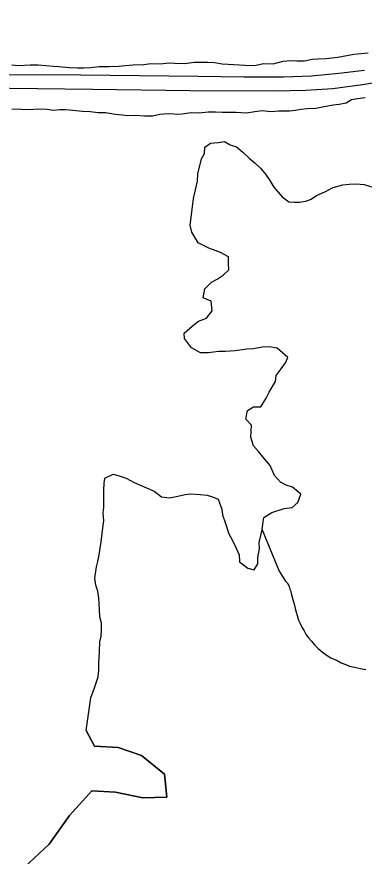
# Model space of a CAD drawing. Extents: x -10.1 to 68, y -9.5 to 29.2.
# Drawn here: x 6.087 to 6.404, y 18.651 to 19.416 of the extents above; entities that cross this region are included whole.
import ezdxf

# ---------------------------------------------------------------- set-up
doc = ezdxf.new("R2010")
doc.units = 0
for name, color, linetype in [('GM_X_Major_Lake', 7, 'Continuous'), ('GM_X_Major_River', 7, 'Continuous'), ('GM_X_Minor_River', 7, 'Continuous'), ('GM_X_US_Route', 7, 'Continuous')]:
    doc.layers.add(name, color=color, linetype=linetype)

msp = doc.modelspace()

# ---------------------------------------------------------------- linework, layer by layer
at = {"layer": 'GM_X_Major_Lake'}
for points in [[(6.28017, 19.37295), (6.30066, 19.37183), (6.3056, 19.37222), (6.31242, 19.37375), (6.32115, 19.37338), (6.33026, 19.37567), (6.33709, 19.37644), (6.34278, 19.37607), (6.34999, 19.37607), (6.35681, 19.3776), (6.36213, 19.37799), (6.36934, 19.37838), (6.38034, 19.37953), (6.39476, 19.38221), (6.40804, 19.38337)], [(6.08288, 19.37232), (6.08895, 19.37195), (6.09958, 19.37234), (6.10679, 19.37235), (6.12082, 19.37123), (6.12576, 19.37086), (6.13524, 19.37011), (6.14283, 19.36974), (6.14852, 19.36975), (6.15497, 19.37013), (6.16256, 19.3709), (6.17167, 19.37091), (6.18001, 19.3713), (6.19329, 19.37246), (6.20316, 19.37285), (6.20961, 19.37362), (6.2153, 19.37325), (6.22099, 19.37363), (6.2263, 19.3744), (6.23123, 19.37403), (6.24072, 19.37366), (6.24907, 19.37481), (6.26159, 19.37483), (6.26766, 19.37445), (6.27486, 19.37332), (6.28017, 19.37295)], [(6.40537, 19.34234), (6.39816, 19.34157), (6.39285, 19.34042), (6.38792, 19.33737), (6.38147, 19.33623), (6.37615, 19.33584), (6.36629, 19.33393), (6.36022, 19.33278), (6.35225, 19.33239), (6.34656, 19.33162), (6.34163, 19.33086), (6.33632, 19.33009), (6.32645, 19.33008), (6.31924, 19.32969), (6.31127, 19.33044), (6.30445, 19.32967), (6.29686, 19.32852), (6.28737, 19.32889), (6.27485, 19.32887), (6.26878, 19.32925), (6.26195, 19.32924), (6.2536, 19.32847), (6.2464, 19.32884), (6.23615, 19.32731), (6.22553, 19.32767), (6.21794, 19.32728), (6.21111, 19.32576), (6.2039, 19.32575), (6.19556, 19.32612), (6.18835, 19.32611)], [(6.18835, 19.32611), (6.18342, 19.32648), (6.17735, 19.32723), (6.16824, 19.32874), (6.16141, 19.32873), (6.1542, 19.32948), (6.14737, 19.32986), (6.1322, 19.33136), (6.12651, 19.33135), (6.1212, 19.33096), (6.11474, 19.33172), (6.10678, 19.33208), (6.09881, 19.33132), (6.09122, 19.33169), (6.08288, 19.33206)], [(6.2399, 19.12787), (6.24749, 19.13434), (6.25318, 19.13891), (6.26039, 19.14157), (6.2657, 19.14804), (6.26457, 19.15715), (6.25736, 19.16019), (6.25888, 19.16816), (6.26495, 19.17425), (6.27026, 19.17692), (6.27557, 19.18072), (6.28089, 19.18567), (6.28051, 19.19174), (6.28051, 19.19744), (6.2733, 19.20123), (6.26837, 19.20312), (6.26268, 19.2054), (6.25282, 19.21032), (6.24713, 19.21981), (6.24561, 19.22627), (6.24713, 19.23805), (6.24752, 19.24337), (6.24865, 19.25059), (6.25207, 19.26654), (6.25245, 19.273), (6.25587, 19.28668), (6.25853, 19.29163), (6.25891, 19.29733), (6.26422, 19.30113), (6.27105, 19.30152), (6.27674, 19.30266), (6.28205, 19.29963), (6.28774, 19.29774), (6.29343, 19.29281), (6.2995, 19.2875), (6.30481, 19.28295), (6.30974, 19.2784), (6.3143, 19.2727), (6.31809, 19.26701), (6.32188, 19.26094), (6.32947, 19.25221), (6.33554, 19.24766), (6.34047, 19.24728), (6.3454, 19.24729), (6.35109, 19.24806), (6.35602, 19.24996), (6.36096, 19.25339), (6.36855, 19.25682), (6.37613, 19.26062), (6.38486, 19.26291), (6.39056, 19.26368), (6.397, 19.26407), (6.40421, 19.26332), (6.41218, 19.26105)], [(6.16166, 18.81437), (6.16204, 18.82045), (6.16204, 18.82691), (6.16281, 18.83717), (6.16319, 18.84629), (6.16433, 18.85161), (6.1647, 18.8573), (6.16471, 18.86338), (6.16319, 18.86908), (6.16281, 18.87592), (6.16244, 18.88123), (6.16206, 18.88617), (6.1613, 18.89263), (6.15941, 18.89795), (6.15865, 18.9044), (6.16017, 18.91466), (6.16131, 18.9196), (6.16245, 18.92568), (6.16435, 18.93746), (6.16511, 18.94506), (6.16587, 18.95038), (6.16663, 18.95684), (6.16625, 18.96405), (6.16663, 18.96899), (6.16663, 18.98495), (6.16702, 18.99065), (6.16778, 18.99558), (6.17537, 18.99939), (6.18068, 18.99788), (6.18713, 18.99561), (6.19433, 18.99182), (6.19927, 18.98955), (6.20571, 18.98689), (6.21254, 18.98386), (6.21937, 18.97855), (6.22658, 18.9778), (6.23417, 18.97933), (6.241, 18.98086), (6.24593, 18.98125), (6.25466, 18.98088), (6.26111, 18.98012), (6.26604, 18.97861), (6.27097, 18.97634), (6.27438, 18.96723), (6.27514, 18.96229), (6.27779, 18.95431), (6.28083, 18.94482), (6.28386, 18.93951), (6.28727, 18.93229), (6.29031, 18.92584), (6.29068, 18.91938), (6.29827, 18.91369), (6.30396, 18.91218), (6.30738, 18.9175), (6.30738, 18.9232), (6.3089, 18.93156), (6.30852, 18.93688), (6.31004, 18.94334), (6.31118, 18.94866), (6.31194, 18.9536), (6.3127, 18.95968), (6.31991, 18.96425), (6.33129, 18.96806), (6.3385, 18.96883), (6.34381, 18.97339), (6.34647, 18.98099), (6.33888, 18.98744), (6.3332, 18.98933), (6.32788, 18.99199), (6.32257, 18.99806), (6.3184, 19.00717), (6.31195, 19.01514), (6.30778, 19.02007), (6.30323, 19.02501), (6.30096, 19.03298), (6.30134, 19.044), (6.29641, 19.04931), (6.29793, 19.05729), (6.30324, 19.06071), (6.31007, 19.06072), (6.315, 19.06871), (6.31766, 19.07403), (6.32335, 19.08391), (6.32411, 19.08923), (6.32867, 19.09532), (6.33246, 19.10064), (6.33474, 19.10558), (6.32981, 19.10975), (6.32488, 19.1143), (6.31805, 19.11544), (6.31122, 19.11504), (6.30325, 19.11352), (6.29718, 19.11313), (6.28656, 19.1116), (6.27745, 19.11121), (6.27138, 19.1112), (6.26228, 19.11004), (6.25507, 19.11004), (6.24672, 19.11458), (6.24027, 19.12294), (6.2399, 19.12787)], [(6.15068, 18.76564), (6.15483, 18.79537), (6.15824, 18.80449), (6.16166, 18.81437)], [(6.09402, 18.64076), (6.11688, 18.66195), (6.13552, 18.68803), (6.15571, 18.71072), (6.17732, 18.70947), (6.20239, 18.70409), (6.22435, 18.70476), (6.22221, 18.72563), (6.20117, 18.74284), (6.17987, 18.75017), (6.15826, 18.75141), (6.15068, 18.76564)]]:
    msp.add_lwpolyline(points, dxfattribs=at)
at = {"layer": 'GM_X_Major_River'}
for points in [[(6.28017, 19.37295), (6.30066, 19.37183), (6.3056, 19.37222), (6.31242, 19.37375), (6.32115, 19.37338), (6.33026, 19.37567), (6.33709, 19.37644), (6.34278, 19.37607), (6.34999, 19.37607), (6.35681, 19.3776), (6.36213, 19.37799), (6.36934, 19.37838), (6.38034, 19.37953), (6.39476, 19.38221), (6.40804, 19.38337)], [(6.08288, 19.37232), (6.08895, 19.37195), (6.09958, 19.37234), (6.10679, 19.37235), (6.12082, 19.37123), (6.12576, 19.37086), (6.13524, 19.37011), (6.14283, 19.36974), (6.14852, 19.36975), (6.15497, 19.37013), (6.16256, 19.3709), (6.17167, 19.37091), (6.18001, 19.3713), (6.19329, 19.37246), (6.20316, 19.37285), (6.20961, 19.37362), (6.2153, 19.37325), (6.22099, 19.37363), (6.2263, 19.3744), (6.23123, 19.37403), (6.24072, 19.37366), (6.24907, 19.37481), (6.26159, 19.37483), (6.26766, 19.37445), (6.27486, 19.37332), (6.28017, 19.37295)], [(6.40537, 19.34234), (6.39816, 19.34157), (6.39285, 19.34042), (6.38792, 19.33737), (6.38147, 19.33623), (6.37615, 19.33584), (6.36629, 19.33393), (6.36022, 19.33278), (6.35225, 19.33239), (6.34656, 19.33162), (6.34163, 19.33086), (6.33632, 19.33009), (6.32645, 19.33008), (6.31924, 19.32969), (6.31127, 19.33044), (6.30445, 19.32967), (6.29686, 19.32852), (6.28737, 19.32889), (6.27485, 19.32887), (6.26878, 19.32925), (6.26195, 19.32924), (6.2536, 19.32847), (6.2464, 19.32884), (6.23615, 19.32731), (6.22553, 19.32767), (6.21794, 19.32728), (6.21111, 19.32576), (6.2039, 19.32575), (6.19556, 19.32612), (6.18835, 19.32611)], [(6.18835, 19.32611), (6.18342, 19.32648), (6.17735, 19.32723), (6.16824, 19.32874), (6.16141, 19.32873), (6.1542, 19.32948), (6.14737, 19.32986), (6.1322, 19.33136), (6.12651, 19.33135), (6.1212, 19.33096), (6.11474, 19.33172), (6.10678, 19.33208), (6.09881, 19.33132), (6.09122, 19.33169), (6.08288, 19.33206)], [(6.2399, 19.12787), (6.24749, 19.13434), (6.25318, 19.13891), (6.26039, 19.14157), (6.2657, 19.14804), (6.26457, 19.15715), (6.25736, 19.16019), (6.25888, 19.16816), (6.26495, 19.17425), (6.27026, 19.17692), (6.27557, 19.18072), (6.28089, 19.18567), (6.28051, 19.19174), (6.28051, 19.19744), (6.2733, 19.20123), (6.26837, 19.20312), (6.26268, 19.2054), (6.25282, 19.21032), (6.24713, 19.21981), (6.24561, 19.22627), (6.24713, 19.23805), (6.24752, 19.24337), (6.24865, 19.25059), (6.25207, 19.26654), (6.25245, 19.273), (6.25587, 19.28668), (6.25853, 19.29163), (6.25891, 19.29733), (6.26422, 19.30113), (6.27105, 19.30152), (6.27674, 19.30266), (6.28205, 19.29963), (6.28774, 19.29774), (6.29343, 19.29281), (6.2995, 19.2875), (6.30481, 19.28295), (6.30974, 19.2784), (6.3143, 19.2727), (6.31809, 19.26701), (6.32188, 19.26094), (6.32947, 19.25221), (6.33554, 19.24766), (6.34047, 19.24728), (6.3454, 19.24729), (6.35109, 19.24806), (6.35602, 19.24996), (6.36096, 19.25339), (6.36855, 19.25682), (6.37613, 19.26062), (6.38486, 19.26291), (6.39056, 19.26368), (6.397, 19.26407), (6.40421, 19.26332), (6.41218, 19.26105)], [(6.16166, 18.81437), (6.16204, 18.82045), (6.16204, 18.82691), (6.16281, 18.83717), (6.16319, 18.84629), (6.16433, 18.85161), (6.1647, 18.8573), (6.16471, 18.86338), (6.16319, 18.86908), (6.16281, 18.87592), (6.16244, 18.88123), (6.16206, 18.88617), (6.1613, 18.89263), (6.15941, 18.89795), (6.15865, 18.9044), (6.16017, 18.91466), (6.16131, 18.9196), (6.16245, 18.92568), (6.16435, 18.93746), (6.16511, 18.94506), (6.16587, 18.95038), (6.16663, 18.95684), (6.16625, 18.96405), (6.16663, 18.96899), (6.16663, 18.98495), (6.16702, 18.99065), (6.16778, 18.99558), (6.17537, 18.99939), (6.18068, 18.99788), (6.18713, 18.99561), (6.19433, 18.99182), (6.19927, 18.98955), (6.20571, 18.98689), (6.21254, 18.98386), (6.21937, 18.97855), (6.22658, 18.9778), (6.23417, 18.97933), (6.241, 18.98086), (6.24593, 18.98125), (6.25466, 18.98088), (6.26111, 18.98012), (6.26604, 18.97861), (6.27097, 18.97634), (6.27438, 18.96723), (6.27514, 18.96229), (6.27779, 18.95431), (6.28083, 18.94482), (6.28386, 18.93951), (6.28727, 18.93229), (6.29031, 18.92584), (6.29068, 18.91938), (6.29827, 18.91369), (6.30396, 18.91218), (6.30738, 18.9175), (6.30738, 18.9232), (6.3089, 18.93156), (6.30852, 18.93688), (6.31004, 18.94334), (6.31118, 18.94866), (6.31194, 18.9536), (6.3127, 18.95968), (6.31991, 18.96425), (6.33129, 18.96806), (6.3385, 18.96883), (6.34381, 18.97339), (6.34647, 18.98099), (6.33888, 18.98744), (6.3332, 18.98933), (6.32788, 18.99199), (6.32257, 18.99806), (6.3184, 19.00717), (6.31195, 19.01514), (6.30778, 19.02007), (6.30323, 19.02501), (6.30096, 19.03298), (6.30134, 19.044), (6.29641, 19.04931), (6.29793, 19.05729), (6.30324, 19.06071), (6.31007, 19.06072), (6.315, 19.06871), (6.31766, 19.07403), (6.32335, 19.08391), (6.32411, 19.08923), (6.32867, 19.09532), (6.33246, 19.10064), (6.33474, 19.10558), (6.32981, 19.10975), (6.32488, 19.1143), (6.31805, 19.11544), (6.31122, 19.11504), (6.30325, 19.11352), (6.29718, 19.11313), (6.28656, 19.1116), (6.27745, 19.11121), (6.27138, 19.1112), (6.26228, 19.11004), (6.25507, 19.11004), (6.24672, 19.11458), (6.24027, 19.12294), (6.2399, 19.12787)], [(6.15068, 18.76564), (6.15483, 18.79537), (6.15824, 18.80449), (6.16166, 18.81437)], [(6.15068, 18.76564), (6.15826, 18.75141), (6.17987, 18.75017), (6.20117, 18.74284), (6.22221, 18.72563), (6.22435, 18.70476), (6.20239, 18.70409), (6.17732, 18.70947), (6.15571, 18.71072), (6.13552, 18.68803), (6.11688, 18.66195), (6.09402, 18.64076)]]:
    msp.add_lwpolyline(points, dxfattribs=at)
at = {"layer": 'GM_X_Minor_River'}
msp.add_lwpolyline([(6.31118, 18.94866), (6.32466, 18.91597), (6.32667, 18.9107), (6.32982, 18.90583), (6.33257, 18.9017), (6.33452, 18.89947), (6.33572, 18.89683), (6.33652, 18.89457), (6.33733, 18.89269), (6.33776, 18.89042), (6.33982, 18.88286), (6.34064, 18.87984), (6.34147, 18.87682), (6.3423, 18.87341), (6.34313, 18.87039), (6.34436, 18.86624), (6.34594, 18.86323), (6.34753, 18.85985), (6.34951, 18.85647), (6.35149, 18.85272), (6.35384, 18.84972), (6.35617, 18.84712), (6.35891, 18.84376), (6.3624, 18.84041), (6.36589, 18.83745), (6.36976, 18.83449), (6.37399, 18.83192), (6.37975, 18.82939), (6.38322, 18.82719), (6.38744, 18.82576), (6.39089, 18.82431), (6.39548, 18.82327), (6.40083, 18.82225), (6.4058, 18.82122)], dxfattribs=at)
at = {"layer": 'GM_X_US_Route'}
for points in [[(5.84368, 19.35307), (5.99066, 19.35187), (6.05561, 19.35144), (6.15636, 19.35015), (6.24553, 19.34908), (6.32184, 19.34865), (6.35099, 19.34929), (6.37564, 19.35079), (6.40286, 19.35444), (6.43051, 19.35915), (6.45473, 19.3643), (6.47415, 19.36935), (6.49762, 19.37679), (6.49874, 19.37714), (6.51604, 19.38295), (6.54776, 19.39602), (6.58099, 19.41103), (6.59353, 19.41626)], [(5.52938, 19.36949), (5.68629, 19.36708), (5.75252, 19.36687), (5.83419, 19.36623), (5.99388, 19.36451), (6.05647, 19.36365), (6.14543, 19.36323), (6.25324, 19.36215), (6.29461, 19.36151), (6.33062, 19.36151), (6.35613, 19.36258), (6.38121, 19.36494), (6.40458, 19.36773)]]:
    msp.add_lwpolyline(points, dxfattribs=at)

doc.saveas('drawing.dxf')
